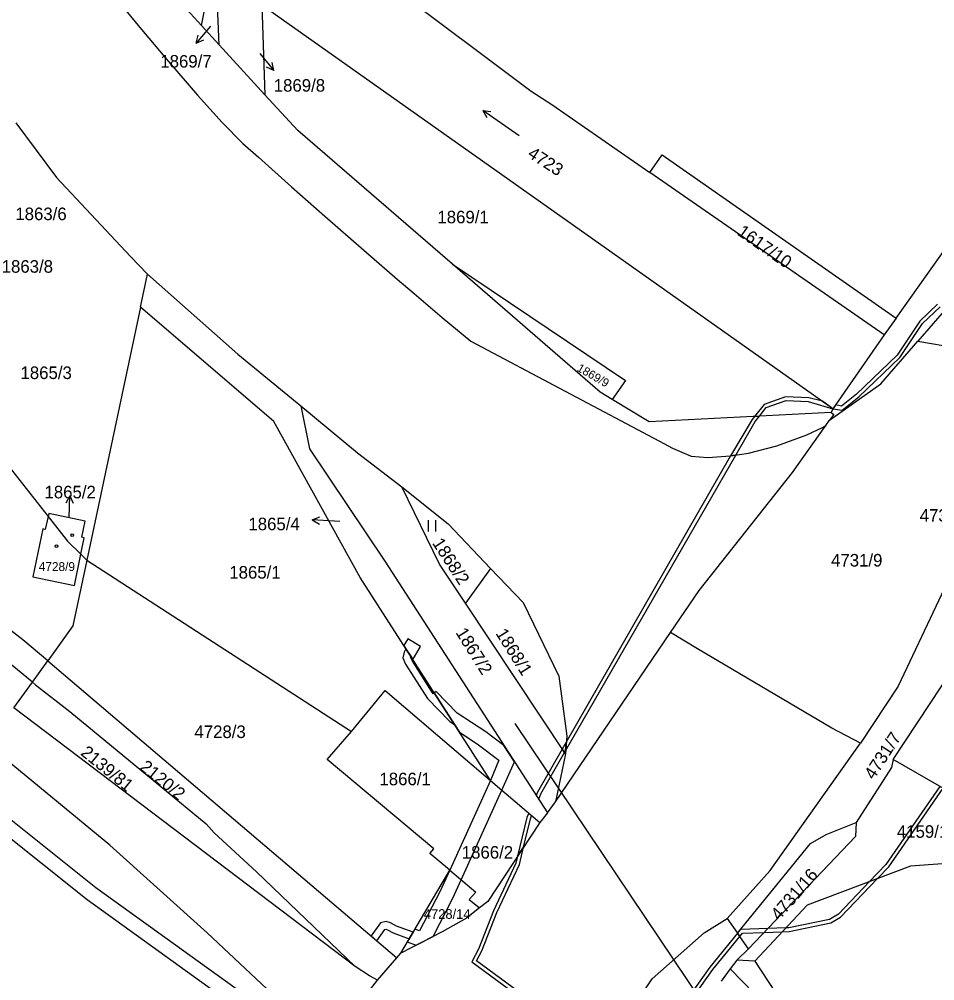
# Model space of a CAD drawing. Extents: x -756746 to -753363, y -1166406 to -1161727.
# Drawn here: x -755720.5 to -755596.6, y -1164565.6 to -1164435.4 of the extents above; entities that cross this region are included whole.
import ezdxf

# ---------------------------------------------------------------- set-up
doc = ezdxf.new("R2010")
doc.units = 0
for name, color, linetype in [('Hranice parcel', 7, 'Continuous'), ('Parcelní čísla', 7, 'Continuous'), ('Pop  PČ popisy', 7, 'Continuous'), ('Poz předměty', 7, 'Continuous'), ('Věcná břemena k části', 7, 'Continuous'), ('Značky budov', 7, 'Continuous'), ('Značky kultur', 7, 'Continuous')]:
    doc.layers.add(name, color=color, linetype=linetype)

msp = doc.modelspace()

# ---------------------------------------------------------------- linework, layer by layer
at = {"layer": 'Hranice parcel'}
for p, q in [((-755695.84, -1164436.2), (-755713.41, -1164417.04)), ((-755695.84, -1164436.2), (-755693.94, -1164426.7)), ((-755693.42, -1164438.84), (-755693.94, -1164426.7)), ((-755610.34, -1164488.11), (-755687.67, -1164433.47)), ((-755687.67, -1164433.47), (-755687.25, -1164445.58)), ((-755693.42, -1164438.84), (-755695.84, -1164436.2)), ((-755687.25, -1164445.58), (-755693.42, -1164438.84)), ((-755603.39, -1164478.11), (-755635.12, -1164456.11)), ((-755705.45, -1164467.51), (-755703.16, -1164469.88)), ((-755704.11, -1164474.34), (-755703.16, -1164469.88)), ((-755704.11, -1164474.34), (-755711.37, -1164508.6)), ((-755686.03, -1164489.85), (-755704.11, -1164474.34)), ((-755601.79, -1164475.86), (-755603.39, -1164478.11)), ((-755603.39, -1164478.11), (-755610.34, -1164488.11)), ((-755598.83, -1164478.96), (-755577.79, -1164482.62)), ((-755610.34, -1164488.11), (-755610.59, -1164488.61)), ((-755611.28, -1164490.37), (-755610.79, -1164489.68)), ((-755668.72, -1164498.67), (-755662.43, -1164503.71)), ((-755662.43, -1164503.71), (-755656.7, -1164509.73)), ((-755712.16, -1164507.83), (-755711.37, -1164508.6)), ((-755720.02, -1164519.39), (-755733.8, -1164508.8)), ((-755711.37, -1164508.6), (-755713.26, -1164517.51)), ((-755711.37, -1164508.6), (-755675.54, -1164531.83)), ((-755656.7, -1164509.73), (-755660.09, -1164514.46)), ((-755646.56, -1164534.85), (-755660.09, -1164514.46)), ((-755713.26, -1164517.51), (-755716.66, -1164522.25)), ((-755647.89, -1164541.33), (-755632.33, -1164518.4)), ((-755716.66, -1164522.25), (-755720.02, -1164519.39)), ((-755718.73, -1164525.14), (-755716.66, -1164522.25)), ((-755716.66, -1164522.25), (-755669.4, -1164562.47)), ((-755646.37, -1164532.44), (-755646.56, -1164534.85)), ((-755646.56, -1164534.85), (-755647.89, -1164541.33)), ((-755656.7, -1164538.47), (-755662.23, -1164550.61)), ((-755656.7, -1164538.47), (-755650.04, -1164544.16)), ((-755648.98, -1164542.86), (-755647.89, -1164541.33)), ((-755648.98, -1164542.86), (-755650.04, -1164544.16)), ((-755650.04, -1164544.16), (-755653.6, -1164549.57)), ((-755607.17, -1164544.13), (-755607.3, -1164546.06)), ((-755607.3, -1164546.06), (-755621.78, -1164561.25)), ((-755668.86, -1164561.84), (-755662.23, -1164550.61)), ((-755624.67, -1164557.14), (-755623.25, -1164559.15)), ((-755621.78, -1164561.25), (-755623.25, -1164559.15)), ((-755621.78, -1164561.25), (-755623.37, -1164562.79)), ((-755672, -1164565.52), (-755669.4, -1164562.47)), ((-755669.4, -1164562.47), (-755668.86, -1164561.84)), ((-755623.37, -1164562.79), (-755624.23, -1164563.97)), ((-755620.93, -1164562.95), (-755623.37, -1164562.79)), ((-755620.93, -1164562.95), (-755611.45, -1164577.25)), ((-755624.23, -1164563.97), (-755625.45, -1164565.65)), ((-755679.12, -1164574.49), (-755672, -1164565.52))]:
    msp.add_line(p, q, dxfattribs=at)
for points in [[(-755601.79, -1164475.86), (-755565.51, -1164424.64), (-755550.38, -1164403.5), (-755512.75, -1164350.06), (-755509.57, -1164345.58)], [(-755685.32, -1164415.32), (-755674.65, -1164426.42), (-755670.3, -1164430.76), (-755651.2, -1164445.1), (-755648.4, -1164446.9), (-755635.12, -1164456.11)], [(-755707.96, -1164431.83), (-755704.17, -1164436.47), (-755700.3, -1164441.09), (-755696.38, -1164445.63), (-755693.03, -1164449.35), (-755690.22, -1164452.2), (-755688.12, -1164454.05), (-755683.65, -1164458.06), (-755679.14, -1164462.02), (-755673.87, -1164466.64), (-755669.33, -1164470.57), (-755667.05, -1164472.51), (-755663.23, -1164475.74), (-755659.35, -1164478.96), (-755633.83, -1164492.51), (-755632.05, -1164493.44), (-755629.55, -1164494.55), (-755627.28, -1164494.7), (-755624.19, -1164494.51), (-755621.76, -1164494.13), (-755617.92, -1164493.14), (-755613.85, -1164491.65), (-755611.76, -1164490.65), (-755611.28, -1164490.37)], [(-755661.87, -1164468.55), (-755682.78, -1164450.45), (-755687.25, -1164445.58)], [(-755720.98, -1164449.38), (-755715.45, -1164456.8), (-755705.45, -1164467.51)], [(-755635.12, -1164456.11), (-755633.44, -1164453.74), (-755601.79, -1164475.86)], [(-755640.25, -1164486.85), (-755641.85, -1164485.88), (-755661.87, -1164468.55)], [(-755661.87, -1164468.55), (-755638.43, -1164484.3), (-755640.25, -1164486.85)], [(-755703.16, -1164469.88), (-755690.93, -1164480.7), (-755682.38, -1164487.72)], [(-755595.26, -1164474.87), (-755598.83, -1164478.96)], [(-755610.79, -1164489.68), (-755603.87, -1164484.73), (-755598.83, -1164478.96)], [(-755729.13, -1164486.78), (-755728.04, -1164488.17), (-755716.6, -1164502.72)], [(-755610.59, -1164488.61), (-755635.23, -1164489.89), (-755640.25, -1164486.85)], [(-755682.38, -1164487.72), (-755674.69, -1164494.09), (-755668.72, -1164498.67)], [(-755682.38, -1164487.72), (-755681.23, -1164493.56), (-755671.02, -1164508.77), (-755648.98, -1164542.86)], [(-755610.59, -1164488.61), (-755610.22, -1164488.88), (-755610.79, -1164489.68)], [(-755656.7, -1164538.47), (-755674.36, -1164510.97), (-755686.03, -1164489.85)], [(-755632.33, -1164518.4), (-755628.47, -1164512.74), (-755615.83, -1164496.75), (-755611.28, -1164490.37)], [(-755660.09, -1164514.46), (-755663.62, -1164509.15), (-755668.72, -1164498.67)], [(-755716.6, -1164502.72), (-755716.98, -1164504.45), (-755717.32, -1164504.37), (-755718.65, -1164510.86), (-755713.03, -1164512.04), (-755712.16, -1164507.83)], [(-755712.16, -1164507.83), (-755711.7, -1164505.58), (-755712.04, -1164505.51), (-755711.58, -1164503.36), (-755716.51, -1164502.29), (-755716.6, -1164502.72)], [(-755716.6, -1164502.72), (-755713.98, -1164506.06), (-755712.16, -1164507.83)], [(-755588.47, -1164503.42), (-755588.69, -1164503.9), (-755589.43, -1164503.42), (-755595.21, -1164512.4), (-755601.5, -1164525.69), (-755606.61, -1164533.39)], [(-755602.17, -1164535.63), (-755590.68, -1164518.2), (-755587.14, -1164504.76)], [(-755656.7, -1164509.73), (-755652.27, -1164514.37), (-755647.43, -1164524.32), (-755646.37, -1164532.44)], [(-755679.12, -1164574.49), (-755682.55, -1164570.84), (-755695.07, -1164559.11), (-755708.23, -1164547.24), (-755733.54, -1164526.41), (-755735.31, -1164525.15), (-755753.06, -1164511.1)], [(-755718.73, -1164525.14), (-755734.01, -1164512.58), (-755734.52, -1164512.18)], [(-755606.61, -1164533.39), (-755610.49, -1164531.36), (-755628.68, -1164520.61), (-755632.33, -1164518.4)], [(-755675.04, -1164563.63), (-755721.24, -1164528.63), (-755718.73, -1164525.14)], [(-755718.73, -1164525.14), (-755718.29, -1164525.5), (-755713.67, -1164529.1), (-755695.2, -1164544.35), (-755694.12, -1164545.57), (-755688.39, -1164550.85), (-755675.04, -1164563.63)], [(-755675.54, -1164531.83), (-755670.95, -1164526.28), (-755656.7, -1164538.47)], [(-755662.23, -1164550.61), (-755664.91, -1164548.35), (-755664.39, -1164547.73), (-755678.8, -1164535.63), (-755675.54, -1164531.83)], [(-755624.67, -1164557.14), (-755618.82, -1164550.63), (-755607.05, -1164534.05), (-755606.61, -1164533.39)], [(-755602.17, -1164535.63), (-755602.42, -1164536.69), (-755607.17, -1164544.13)], [(-755558.28, -1164561.43), (-755557.43, -1164559.77), (-755584.54, -1164545.78), (-755602.17, -1164535.63)], [(-755623.25, -1164559.15), (-755613.38, -1164546.99), (-755611.26, -1164545.76), (-755607.17, -1164544.13)], [(-755653.6, -1164549.57), (-755657.07, -1164554.85), (-755658.19, -1164555.72)], [(-755556.29, -1164562.59), (-755559.19, -1164564.21), (-755589.42, -1164549.3), (-755599.84, -1164550.06), (-755613.82, -1164555.33), (-755620.93, -1164562.95)], [(-755662.23, -1164550.61), (-755658.71, -1164553.57), (-755659.57, -1164554.59), (-755658.19, -1164555.72)], [(-755658.19, -1164555.72), (-755659.97, -1164557.09), (-755663.23, -1164558.95), (-755668.86, -1164561.84)], [(-755636.3, -1164572.39), (-755636.72, -1164568.17), (-755634.81, -1164565.32), (-755627.78, -1164559.08), (-755624.67, -1164557.14)], [(-755672, -1164565.52), (-755673.1, -1164564.91), (-755675.04, -1164563.63)], [(-755591.16, -1164604.23), (-755590.58, -1164603.01), (-755597.7, -1164593.1), (-755610.5, -1164579.2), (-755617.7, -1164570.7), (-755624.23, -1164563.97)]]:
    msp.add_lwpolyline(points, dxfattribs=at)
at = {"layer": 'Pop  PČ popisy'}
for p, q in [((-755694.63, -1164436.31), (-755696.56, -1164438.61)), ((-755696.56, -1164438.61), (-755696.3, -1164437.52)), ((-755696.56, -1164438.61), (-755695.53, -1164438.16)), ((-755687.92, -1164439.98), (-755686.03, -1164442.31)), ((-755686.03, -1164442.31), (-755687.05, -1164441.85)), ((-755686.03, -1164442.31), (-755686.27, -1164441.22)), ((-755713.66, -1164499.9), (-755714.19, -1164500.88)), ((-755713.76, -1164502.9), (-755713.66, -1164499.9)), ((-755713.66, -1164499.9), (-755713.19, -1164500.92)), ((-755680.84, -1164503.18), (-755679.81, -1164502.74)), ((-755677.84, -1164503.34), (-755680.84, -1164503.18)), ((-755680.84, -1164503.18), (-755679.86, -1164503.74)), ((-755677.1, -1164503.38), (-755677.84, -1164503.34))]:
    msp.add_line(p, q, dxfattribs=at)
at = {"layer": 'Poz předměty'}
msp.add_line((-755653.39, -1164530.75), (-755617.45, -1164584.29), dxfattribs=at)
at = {"layer": 'Věcná břemena k části'}
for points in [[(-755687.74, -1164569.12), (-755710.13, -1164552.99), (-755727.77, -1164538.91), (-755731.95, -1164538.28), (-755735.32, -1164535.76), (-755737.4, -1164533.94), (-755743.25, -1164528.5), (-755746.07, -1164516.63), (-755746.46, -1164515.03), (-755777.84, -1164489.72), (-755779.68, -1164488.31), (-755821.76, -1164457.58), (-755825.58, -1164454.81)], [(-755828.4, -1164455.23), (-755822.94, -1164459.2), (-755786.9, -1164485.52), (-755780.88, -1164489.91), (-755779.08, -1164491.3), (-755748.24, -1164516.15), (-755745.05, -1164529.56), (-755738.74, -1164535.42), (-755736.58, -1164537.32), (-755732.75, -1164540.18), (-755728.59, -1164540.81), (-755711.33, -1164554.59), (-755689.15, -1164570.57)], [(-755596.17, -1164473.97), (-755598.57, -1164476.27), (-755601.66, -1164480.85), (-755607.13, -1164486.14), (-755609.2, -1164487.77), (-755609.96, -1164487.57), (-755610.34, -1164488.11), (-755609.08, -1164488.31)], [(-755609.08, -1164488.31), (-755606.81, -1164486.52), (-755601.28, -1164481.17), (-755598.19, -1164476.59), (-755595.81, -1164474.31)], [(-755639.1, -1164577.22), (-755658.59, -1164562.87), (-755657.88, -1164561.51), (-755655.85, -1164556.32), (-755652.78, -1164549.82), (-755652.22, -1164547.47), (-755653.03, -1164548.7), (-755653.26, -1164549.66), (-755656.31, -1164556.12), (-755658.34, -1164561.31), (-755659.23, -1164563.01), (-755639.56, -1164577.5)]]:
    msp.add_lwpolyline(points, dxfattribs=at)
for points in [[(-755610.34, -1164488.11), (-755611.77, -1164487.1), (-755613.61, -1164486.62), (-755616.77, -1164486.5), (-755619.67, -1164487.54), (-755620.94, -1164489.15), (-755620.28, -1164489.11), (-755619.37, -1164487.96), (-755616.69, -1164487), (-755613.69, -1164487.12)], [(-755624.19, -1164494.51), (-755623.48, -1164494.4), (-755620.86, -1164489.85), (-755620.28, -1164489.11), (-755620.94, -1164489.15), (-755621.28, -1164489.57)], [(-755646.44, -1164533.27), (-755646.53, -1164534.46), (-755623.48, -1164494.4), (-755624.19, -1164494.51)], [(-755668.45, -1164520.18), (-755668.15, -1164520.64), (-755667.51, -1164521.64), (-755667.23, -1164522.07), (-755667.01, -1164521.7), (-755666.2, -1164520.32), (-755667.91, -1164519.29)], [(-755661.56, -1164530.9), (-755664.32, -1164526.61), (-755664.47, -1164526.73), (-755667.32, -1164522.21), (-755667.53, -1164521.76), (-755667.51, -1164521.64), (-755668.15, -1164520.64), (-755668.4, -1164521.07), (-755668.59, -1164521.86), (-755668.2, -1164522.69), (-755665.25, -1164527.35), (-755662.19, -1164530.49)], [(-755666.93, -1164558.58), (-755667.19, -1164559.02), (-755667.71, -1164559.89), (-755667.97, -1164560.33), (-755666.77, -1164560.77), (-755664.48, -1164559.59), (-755661.78, -1164554.41), (-755660.66, -1164551.93), (-755655.19, -1164539.76), (-755653.46, -1164535.93), (-755654.89, -1164533.73), (-755657.35, -1164531.85), (-755661.23, -1164529.32), (-755664.07, -1164526.42), (-755664.32, -1164526.61), (-755661.56, -1164530.9), (-755660.9, -1164531.92), (-755658.51, -1164533.49), (-755655.56, -1164535.73), (-755656.7, -1164538.47), (-755662.23, -1164550.61), (-755663.58, -1164553.53), (-755666.32, -1164558.8)], [(-755646.67, -1164534.69), (-755646.98, -1164534.22), (-755650.32, -1164540.05), (-755650.51, -1164540.49), (-755650.18, -1164541), (-755649.88, -1164540.27)], [(-755646.44, -1164533.27), (-755646.98, -1164534.22), (-755646.67, -1164534.69), (-755646.53, -1164534.46)], [(-755605.4, -1164552.16), (-755609.6, -1164556.55), (-755610.82, -1164557.27), (-755616.32, -1164558.41), (-755616.71, -1164558.42), (-755619.17, -1164558.51), (-755622.8, -1164558.64), (-755623.25, -1164559.15), (-755622.94, -1164559.6), (-755622.56, -1164559.14), (-755619.67, -1164559.03), (-755617.19, -1164558.94), (-755616.26, -1164558.91), (-755610.64, -1164557.75), (-755609.3, -1164556.95), (-755604.31, -1164551.74), (-755602.79, -1164550.16), (-755595.43, -1164539.51), (-755595.86, -1164539.26), (-755603.17, -1164549.84)], [(-755604.31, -1164551.74), (-755602.79, -1164550.16), (-755595.43, -1164539.51), (-755595.86, -1164539.26), (-755603.17, -1164549.84), (-755605.4, -1164552.16), (-755609.6, -1164556.55), (-755610.82, -1164557.27), (-755616.32, -1164558.41), (-755616.71, -1164558.42), (-755619.17, -1164558.51), (-755622.8, -1164558.64), (-755623.25, -1164559.15), (-755622.94, -1164559.6), (-755622.56, -1164559.14), (-755619.67, -1164559.03), (-755617.19, -1164558.94), (-755616.26, -1164558.91), (-755610.64, -1164557.75), (-755609.3, -1164556.95)], [(-755651.13, -1164543.23), (-755651.53, -1164542.89), (-755651.78, -1164543.48), (-755653.03, -1164548.7), (-755652.22, -1164547.47), (-755651.3, -1164543.64)], [(-755669.87, -1164559.11), (-755667.71, -1164559.89), (-755667.19, -1164559.02), (-755669.45, -1164558.19), (-755670.24, -1164557.76), (-755670.84, -1164557.57), (-755671.61, -1164557.76), (-755672.87, -1164559.51), (-755672.11, -1164560.17), (-755671.01, -1164558.64), (-755670.88, -1164558.61), (-755670.64, -1164558.68)], [(-755622.94, -1164559.6), (-755623.25, -1164559.15), (-755627.01, -1164563.76), (-755630.29, -1164568.39), (-755634.63, -1164573.75), (-755634.24, -1164574.06), (-755629.91, -1164568.71), (-755626.61, -1164564.06)], [(-755622.94, -1164559.6), (-755623.25, -1164559.15), (-755627.01, -1164563.76), (-755630.29, -1164568.39), (-755634.63, -1164573.75), (-755634.24, -1164574.06), (-755629.91, -1164568.71), (-755626.61, -1164564.06)], [(-755622.94, -1164559.6), (-755623.25, -1164559.15), (-755627.01, -1164563.76), (-755630.29, -1164568.39), (-755634.63, -1164573.75), (-755634.24, -1164574.06), (-755629.91, -1164568.71), (-755626.61, -1164564.06)], [(-755622.94, -1164559.6), (-755623.25, -1164559.15), (-755627.01, -1164563.76), (-755630.29, -1164568.39), (-755634.63, -1164573.75), (-755634.24, -1164574.06), (-755629.91, -1164568.71), (-755626.61, -1164564.06)]]:
    msp.add_lwpolyline(points, close=True, dxfattribs=at)
at = {"layer": 'Značky budov'}
for centre in [(-755713.33, -1164505.23), (-755715.47, -1164506.73)]:
    msp.add_circle(centre, 0.175, dxfattribs=at)
at = {"layer": 'Značky kultur'}
for p, q in [((-755652.81, -1164451.16), (-755657.73, -1164447.72)), ((-755657.73, -1164447.72), (-755657.21, -1164448.69)), ((-755657.73, -1164447.72), (-755656.64, -1164447.87)), ((-755665.09, -1164504.72), (-755665.09, -1164503.22)), ((-755664.09, -1164504.72), (-755664.09, -1164503.22))]:
    msp.add_line(p, q, dxfattribs=at)

# ---------------------------------------------------------------- texts
at = {"layer": 'Parcelní čísla'}
for s, height, p in [('1869/7', 1.7, (-755701.41, -1164441.91)), ('1869/8', 1.7, (-755686.05, -1164445.17)), ('1863/6', 1.7, (-755721.04, -1164462.57)), ('1869/1', 1.7, (-755663.89, -1164463)), ('1863/8', 1.7, (-755722.89, -1164469.69)), ('1865/3', 1.7, (-755720.34, -1164484.09)), ('1865/2', 1.7, (-755717.09, -1164500.25)), ('4731/13', 1.7, (-755598.59, -1164503.41)), ('1865/4', 1.7, (-755689.48, -1164504.57)), ('4731/9', 1.7, (-755610.59, -1164509.48)), ('4728/9', 1.2, (-755717.87, -1164510.09)), ('1865/1', 1.7, (-755692.07, -1164511.12)), ('4728/3', 1.7, (-755696.79, -1164532.71)), ('1866/1', 1.7, (-755671.74, -1164539.11)), ('4159/11', 1.7, (-755601.68, -1164546.22)), ('1866/2', 1.7, (-755660.59, -1164549.04)), ('4728/14', 1.309, (-755665.73, -1164557.2))]:
    msp.add_text(s, height=height, dxfattribs=at).set_placement(p)
for s, height, rotation, p in [('4723', 1.7, 327, (-755651.81, -1164453.93)), ('1617/10', 1.7, 325, (-755623.41, -1164464.47)), ('1869/9', 1.139, 330, (-755645.1, -1164482.92)), ('1868/2', 1.7, 303, (-755664.66, -1164506.3)), ('1867/2', 1.7, 302, (-755661.48, -1164518.42)), ('1868/1', 1.7, 302, (-755656.07, -1164518.52)), ('4731/7', 1.7, 57, (-755604.81, -1164538.46)), ('2139/81', 1.7, 321, (-755712.31, -1164534.91)), ('2120/2', 1.7, 321, (-755704.31, -1164536.86)), ('4731/16', 1.7, 49, (-755617.64, -1164557.51))]:
    msp.add_text(s, height=height, rotation=rotation, dxfattribs=at).set_placement(p)

doc.saveas('drawing.dxf')
